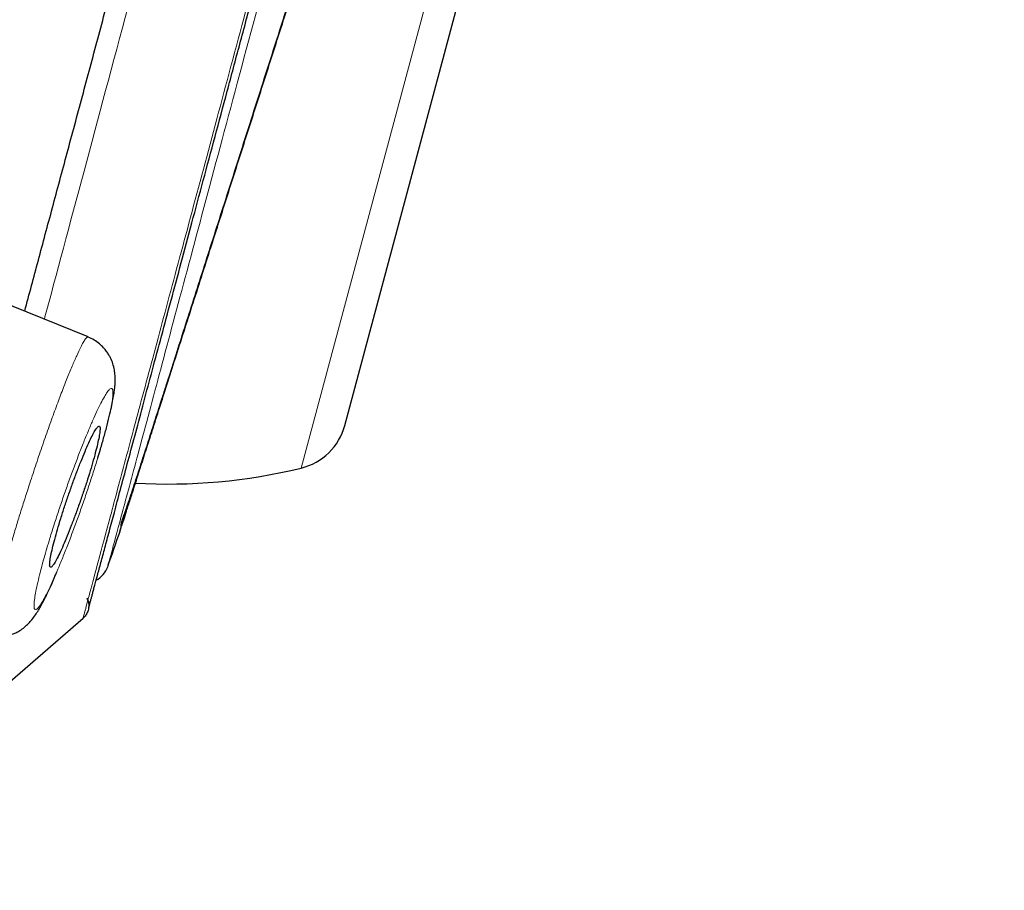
# Model space of a CAD drawing. Header units: millimetres. Extents: x 8 to 846, y 12 to 2113.
# Tile 499 of 515: x 822 to 834, y 1803 to 1813. Entities that reach past the tile are written whole.
import ezdxf

# ---------------------------------------------------------------- set-up
doc = ezdxf.new("R2010")
doc.units = ezdxf.units.MM

msp = doc.modelspace()

# ---------------------------------------------------------------- linework, layer by layer
at = {"color": 8, "linetype": 'Continuous', "lineweight": 0}
msp.add_line((827.841, 1815.236), (825.828, 1807.724), dxfattribs=at)
at = {"color": 7, "linetype": 'Continuous', "lineweight": 30}
for p, q in [((826.355, 1808.238), (828.04, 1814.527)), ((823.256, 1809.309), (821.947, 1809.839)), ((823.492, 1806.534), (823.505, 1806.583)), ((823.193, 1805.909), (821.322, 1804.282))]:
    msp.add_line(p, q, dxfattribs=at)
for centre, radius, start, end in [((825.658, 1808.425), 0.721, 283.6334, 345), ((824.213, 1814.385), 6.854, 266.7093, 283.6334), ((614.56, 1879.328), 221.25, 340.79114, 340.90775), ((823.208, 1806.632), 0.3, 298.5251, 340.7911)]:
    msp.add_arc(centre, radius, start, end, dxfattribs=at)
for points, knots in [([(806.523, 1781.597), (806.671, 1782.151), (806.969, 1783.26), (807.441, 1785.022), (807.932, 1786.854), (808.442, 1788.759), (808.97, 1790.73), (809.515, 1792.765), (810.076, 1794.859), (810.652, 1797.008), (811.242, 1799.21), (811.845, 1801.459), (812.46, 1803.753), (813.085, 1806.086), (813.719, 1808.454), (814.362, 1810.852), (815.012, 1813.277), (815.667, 1815.722), (816.327, 1818.185), (816.99, 1820.66), (817.655, 1823.142), (818.321, 1825.628), (818.987, 1828.113), (819.651, 1830.591), (820.312, 1833.058), (820.969, 1835.51), (821.621, 1837.942), (822.266, 1840.349), (822.903, 1842.727), (823.531, 1845.072), (824.149, 1847.379), (824.756, 1849.643), (825.35, 1851.861), (825.931, 1854.028), (826.497, 1856.141), (827.047, 1858.195), (827.581, 1860.187), (828.097, 1862.114), (828.595, 1863.97), (829.073, 1865.754), (829.53, 1867.459), (829.965, 1869.085), (830.379, 1870.628), (830.769, 1872.085), (831.136, 1873.455), (831.479, 1874.735), (831.797, 1875.922), (832.09, 1877.013), (832.356, 1878.006), (832.595, 1878.898), (832.807, 1879.689), (832.991, 1880.377), (833.148, 1880.962), (833.276, 1881.442), (833.377, 1881.819), (833.448, 1882.083), (833.487, 1882.229), (833.493, 1882.249), (833.494, 1882.254)], [0, 0, 0, 0, 0.018042, 0.036084, 0.054125, 0.072166, 0.090206, 0.108247, 0.126288, 0.144329, 0.162369, 0.180411, 0.198454, 0.216495, 0.234536, 0.252576, 0.270617, 0.288657, 0.306697, 0.324738, 0.342779, 0.360821, 0.378863, 0.396905, 0.414946, 0.432988, 0.451029, 0.46907, 0.487111, 0.505152, 0.523194, 0.541236, 0.559277, 0.577318, 0.595359, 0.6134, 0.631441, 0.649482, 0.667522, 0.685564, 0.703605, 0.721646, 0.739687, 0.757729, 0.775771, 0.793813, 0.811856, 0.829898, 0.847941, 0.865983, 0.884024, 0.902063, 0.920103, 0.938143, 0.956182, 0.974222, 0.992264, 1, 1, 1, 1]), ([(834.323, 1879.997), (834.321, 1879.991), (834.318, 1879.981), (834.295, 1879.894), (834.259, 1879.756), (834.207, 1879.561), (834.14, 1879.311), (834.059, 1879.007), (833.966, 1878.659), (833.862, 1878.274), (833.75, 1877.858), (833.627, 1877.398), (833.492, 1876.896), (833.346, 1876.351), (833.183, 1875.743), (833.002, 1875.068), (832.802, 1874.322), (832.589, 1873.528), (832.364, 1872.687), (832.126, 1871.799), (831.875, 1870.862), (831.618, 1869.906), (831.358, 1868.935), (831.096, 1867.956), (830.824, 1866.942), (830.544, 1865.894), (830.253, 1864.811), (829.945, 1863.661), (829.619, 1862.443), (829.274, 1861.154), (828.919, 1859.829), (828.555, 1858.469), (828.182, 1857.073), (827.798, 1855.639), (827.415, 1854.212), (827.036, 1852.798), (826.663, 1851.406), (826.284, 1849.994), (825.9, 1848.564), (825.512, 1847.115), (825.107, 1845.604), (824.686, 1844.032), (824.248, 1842.398), (823.806, 1840.745), (823.359, 1839.075), (822.907, 1837.387), (822.449, 1835.679), (822, 1834.004), (821.561, 1832.367), (821.135, 1830.775), (820.707, 1829.182), (820.28, 1827.587), (819.851, 1825.989), (819.41, 1824.343), (818.957, 1822.652), (818.492, 1820.915), (818.028, 1819.181), (817.564, 1817.448), (817.101, 1815.717), (816.638, 1813.99), (816.191, 1812.32), (815.759, 1810.712), (815.345, 1809.167), (814.935, 1807.638), (814.529, 1806.125), (814.128, 1804.628), (813.719, 1803.102), (813.303, 1801.549), (812.881, 1799.973), (812.465, 1798.42), (812.055, 1796.89), (811.651, 1795.381), (811.255, 1793.901), (810.877, 1792.492), (810.52, 1791.158), (810.18, 1789.893), (809.849, 1788.658), (809.526, 1787.454), (809.211, 1786.279), (808.895, 1785.101), (808.58, 1783.923), (808.266, 1782.75), (807.963, 1781.617), (807.67, 1780.524), (807.388, 1779.47), (807.118, 1778.46), (806.867, 1777.524), (806.635, 1776.661), (806.421, 1775.864), (806.219, 1775.109), (806.027, 1774.395), (805.847, 1773.722), (805.673, 1773.071), (805.506, 1772.447), (805.347, 1771.856), (805.203, 1771.317), (805.073, 1770.83), (804.956, 1770.395), (804.854, 1770.014), (804.769, 1769.696), (804.699, 1769.436), (804.644, 1769.23), (804.601, 1769.069), (804.57, 1768.955), (804.552, 1768.888), (804.55, 1768.879), (804.549, 1768.875)], [0, 0, 0, 0, 0.010049, 0.020092, 0.030139, 0.040198, 0.050281, 0.060395, 0.070493, 0.079701, 0.088876, 0.098025, 0.107154, 0.116271, 0.125383, 0.135467, 0.145515, 0.155536, 0.165541, 0.175538, 0.185536, 0.195595, 0.204811, 0.214007, 0.223192, 0.232373, 0.241556, 0.25075, 0.260749, 0.270734, 0.280716, 0.290705, 0.300709, 0.310738, 0.320848, 0.330098, 0.339316, 0.34851, 0.357688, 0.366857, 0.376027, 0.385997, 0.395957, 0.405919, 0.415892, 0.425888, 0.435918, 0.446015, 0.455251, 0.464458, 0.473647, 0.482824, 0.491999, 0.501182, 0.511156, 0.521127, 0.531108, 0.541108, 0.55114, 0.561215, 0.5713, 0.580505, 0.589683, 0.598841, 0.607987, 0.617131, 0.62628, 0.636271, 0.646263, 0.656267, 0.666292, 0.676349, 0.686449, 0.696503, 0.705673, 0.714826, 0.723968, 0.733107, 0.742251, 0.751406, 0.761395, 0.771392, 0.781406, 0.791447, 0.801525, 0.811649, 0.821711, 0.830884, 0.84004, 0.849185, 0.858328, 0.867474, 0.876632, 0.886667, 0.896688, 0.906703, 0.916722, 0.926755, 0.936809, 0.946838, 0.956005, 0.965164, 0.974323, 0.983488, 0.992666, 1, 1, 1, 1]), ([(823.261, 1806.031), (823.261, 1806.031), (823.261, 1806.03), (823.262, 1806.033), (823.263, 1806.039), (823.265, 1806.047), (823.267, 1806.055), (823.272, 1806.07), (823.278, 1806.095), (823.288, 1806.132), (823.299, 1806.171), (823.31, 1806.213), (823.322, 1806.259), (823.342, 1806.333), (823.371, 1806.442), (823.414, 1806.601), (823.463, 1806.782), (823.517, 1806.987), (823.581, 1807.224), (823.654, 1807.498), (823.738, 1807.811), (823.828, 1808.15), (823.926, 1808.516), (824.03, 1808.904), (824.14, 1809.315), (824.256, 1809.747), (824.379, 1810.203), (824.508, 1810.686), (824.644, 1811.193), (824.787, 1811.724), (824.934, 1812.274), (825.087, 1812.842), (825.243, 1813.425), (825.403, 1814.021), (825.566, 1814.629), (825.732, 1815.251), (825.903, 1815.891), (826.078, 1816.546), (826.257, 1817.215), (826.438, 1817.892), (826.621, 1818.577), (826.806, 1819.267), (826.992, 1819.959), (827.178, 1820.652), (827.365, 1821.348), (827.553, 1822.048), (827.741, 1822.752), (827.93, 1823.459), (828.119, 1824.164), (828.307, 1824.866), (828.493, 1825.56), (828.676, 1826.243), (828.856, 1826.914), (829.034, 1827.577), (829.21, 1828.233), (829.384, 1828.881), (829.556, 1829.521), (829.724, 1830.147), (829.888, 1830.759), (830.046, 1831.351), (830.199, 1831.923), (830.347, 1832.473), (830.489, 1833.005), (830.627, 1833.519), (830.76, 1834.015), (830.887, 1834.492), (831.009, 1834.947), (831.124, 1835.378), (831.232, 1835.78), (831.332, 1836.154), (831.425, 1836.499), (831.51, 1836.819), (831.587, 1837.103), (831.654, 1837.355), (831.713, 1837.575), (831.765, 1837.772), (831.812, 1837.945), (831.847, 1838.075), (831.873, 1838.174), (831.893, 1838.249), (831.911, 1838.315), (831.926, 1838.372), (831.938, 1838.416), (831.944, 1838.436), (831.941, 1838.432), (831.941, 1838.432)], [0, 0, 0, 0, 0.000022, 0.002957, 0.006172, 0.009322, 0.0124, 0.015407, 0.023304, 0.030652, 0.036746, 0.042429, 0.047977, 0.053461, 0.066505, 0.07924, 0.091921, 0.104613, 0.117335, 0.131621, 0.145917, 0.160209, 0.174462, 0.188657, 0.202596, 0.216552, 0.23054, 0.244587, 0.258899, 0.273165, 0.287408, 0.301642, 0.315871, 0.329846, 0.343831, 0.35783, 0.371852, 0.386126, 0.400358, 0.414564, 0.42877, 0.443001, 0.457024, 0.471067, 0.485106, 0.499102, 0.513306, 0.527534, 0.541781, 0.556037, 0.570297, 0.584304, 0.598306, 0.6123, 0.626281, 0.640499, 0.654734, 0.668984, 0.683241, 0.6975, 0.711505, 0.725507, 0.739497, 0.75347, 0.767682, 0.781942, 0.796237, 0.810536, 0.8248, 0.838759, 0.852708, 0.86666, 0.880632, 0.893372, 0.906135, 0.918892, 0.93164, 0.944371, 0.952352, 0.96069, 0.969471, 0.978707, 0.988374, 0.998102, 1, 1, 1, 1]), ([(823.639, 1806.959), (823.64, 1806.962), (823.642, 1806.968), (823.658, 1807.017), (823.683, 1807.095), (823.718, 1807.203), (823.761, 1807.339), (823.814, 1807.503), (823.875, 1807.694), (823.944, 1807.91), (824.021, 1808.151), (824.105, 1808.414), (824.197, 1808.701), (824.295, 1809.008), (824.399, 1809.334), (824.509, 1809.676), (824.623, 1810.032), (824.74, 1810.399), (824.861, 1810.776), (824.983, 1811.159), (825.107, 1811.546), (825.231, 1811.934), (825.355, 1812.323), (825.479, 1812.709), (825.601, 1813.092), (825.722, 1813.468), (825.839, 1813.834), (825.953, 1814.19), (826.062, 1814.533), (826.167, 1814.86), (826.266, 1815.169), (826.358, 1815.458), (826.443, 1815.724), (826.521, 1815.966), (826.59, 1816.183), (826.651, 1816.374), (826.704, 1816.538), (826.747, 1816.673), (826.781, 1816.78), (826.806, 1816.857), (826.821, 1816.906), (826.823, 1816.912), (826.824, 1816.915)], [0, 0, 0, 0, 0.025051, 0.050193, 0.075344, 0.100315, 0.125386, 0.150375, 0.175282, 0.200297, 0.225218, 0.25004, 0.274836, 0.29981, 0.32489, 0.349845, 0.374924, 0.399993, 0.424951, 0.45003, 0.474998, 0.4998, 0.52461, 0.549534, 0.574552, 0.599459, 0.624462, 0.649525, 0.674497, 0.699644, 0.724771, 0.749808, 0.774848, 0.799952, 0.825066, 0.85001, 0.875039, 0.900035, 0.924957, 0.95002, 0.97504, 1, 1, 1, 1]), ([(823.657, 1807.075), (823.658, 1807.075), (823.659, 1807.074), (823.67, 1807.101), (823.686, 1807.146), (823.708, 1807.209), (823.736, 1807.291), (823.77, 1807.392), (823.81, 1807.514), (823.852, 1807.642), (823.895, 1807.774), (823.937, 1807.905), (823.979, 1808.034), (824.019, 1808.158), (824.058, 1808.282), (824.099, 1808.409), (824.141, 1808.542), (824.186, 1808.681), (824.248, 1808.875), (824.33, 1809.131), (824.435, 1809.459), (824.545, 1809.805), (824.661, 1810.165), (824.779, 1810.536), (824.901, 1810.916), (825.024, 1811.302), (825.149, 1811.692), (825.274, 1812.083), (825.399, 1812.473), (825.523, 1812.86), (825.644, 1813.239), (825.762, 1813.607), (825.874, 1813.956), (825.978, 1814.283), (826.06, 1814.539), (826.122, 1814.732), (826.166, 1814.871), (826.211, 1815.011), (826.258, 1815.159), (826.31, 1815.32), (826.364, 1815.491), (826.42, 1815.668), (826.473, 1815.836), (826.522, 1815.991), (826.567, 1816.133), (826.61, 1816.269), (826.65, 1816.398), (826.687, 1816.516), (826.719, 1816.619), (826.745, 1816.706), (826.764, 1816.771), (826.775, 1816.811), (826.775, 1816.814), (826.775, 1816.815)], [0, 0, 0, 0, 0.014914, 0.036299, 0.056722, 0.076191, 0.094711, 0.116529, 0.136869, 0.15573, 0.173111, 0.189011, 0.20343, 0.216368, 0.22848, 0.240667, 0.252936, 0.265285, 0.277715, 0.302821, 0.328261, 0.353985, 0.379749, 0.405508, 0.431248, 0.456962, 0.482647, 0.50831, 0.533957, 0.559603, 0.58526, 0.610742, 0.635476, 0.65942, 0.682577, 0.693864, 0.704955, 0.716078, 0.728619, 0.742821, 0.75869, 0.776166, 0.795228, 0.81162, 0.829024, 0.847441, 0.866872, 0.887316, 0.908776, 0.931256, 0.954764, 0.979314, 1, 1, 1, 1]), ([(822.489, 1809.62), (822.516, 1809.722), (822.596, 1810.021), (822.737, 1810.546), (822.911, 1811.193), (823.092, 1811.866), (823.277, 1812.555), (823.465, 1813.258), (823.657, 1813.974), (823.849, 1814.689), (823.979, 1815.172), (824.041, 1815.406)], [0, 0, 0, 0, 0.061246, 0.179852, 0.298954, 0.418794, 0.538649, 0.655698, 0.772796, 0.890153, 1, 1, 1, 1]), ([(823.371, 1807.849), (823.382, 1807.883), (823.409, 1807.97), (823.447, 1808.103), (823.486, 1808.247), (823.518, 1808.374), (823.542, 1808.483), (823.559, 1808.57), (823.571, 1808.642), (823.578, 1808.701), (823.581, 1808.747), (823.583, 1808.794), (823.581, 1808.847), (823.573, 1808.911), (823.556, 1808.982), (823.531, 1809.044), (823.504, 1809.095), (823.476, 1809.136), (823.439, 1809.181), (823.39, 1809.228), (823.329, 1809.273), (823.28, 1809.295), (823.255, 1809.307)], [0, 0, 0, 0, 0.055253, 0.138451, 0.224363, 0.313276, 0.386816, 0.459153, 0.522323, 0.576146, 0.620857, 0.648411, 0.683549, 0.727232, 0.773269, 0.817261, 0.838735, 0.862862, 0.891453, 0.924251, 0.960709, 1, 1, 1, 1]), ([(822.79, 1806.552), (822.791, 1806.545), (822.792, 1806.532), (822.8, 1806.523), (822.815, 1806.529), (822.839, 1806.56), (822.872, 1806.616), (822.91, 1806.692), (822.954, 1806.789), (823.001, 1806.902), (823.051, 1807.028), (823.102, 1807.164), (823.153, 1807.305), (823.203, 1807.449), (823.249, 1807.59), (823.291, 1807.726), (823.327, 1807.852), (823.357, 1807.965), (823.379, 1808.061), (823.394, 1808.139), (823.4, 1808.194), (823.397, 1808.227), (823.385, 1808.235), (823.366, 1808.219), (823.338, 1808.178), (823.303, 1808.115), (823.263, 1808.03), (823.218, 1807.927), (823.169, 1807.809), (823.118, 1807.679), (823.067, 1807.54), (823.017, 1807.397), (822.968, 1807.254), (822.924, 1807.114), (822.884, 1806.982), (822.85, 1806.861), (822.823, 1806.754), (822.803, 1806.664), (822.791, 1806.594), (822.791, 1806.566), (822.79, 1806.552)], [0, 0, 0, 0, 0.017099, 0.034199, 0.061285, 0.088371, 0.115455, 0.14254, 0.169518, 0.196495, 0.22331, 0.250125, 0.276792, 0.303459, 0.330055, 0.356651, 0.383286, 0.409921, 0.436687, 0.463453, 0.490387, 0.517321, 0.544384, 0.571449, 0.598546, 0.625643, 0.652663, 0.679683, 0.706552, 0.733419, 0.760127, 0.786833, 0.813441, 0.840047, 0.866658, 0.893269, 0.919954, 0.946639, 0.973319, 1, 1, 1, 1]), ([(823.639, 1806.959), (823.645, 1806.977), (823.656, 1807.014), (823.656, 1807.053), (823.656, 1807.073)], [0, 0, 0, 0, 0.484771, 1, 1, 1, 1]), ([(822.08, 1805.687), (822.102, 1805.685), (822.143, 1805.68), (822.219, 1805.684), (822.284, 1805.697), (822.342, 1805.717), (822.385, 1805.736), (822.434, 1805.764), (822.488, 1805.803), (822.537, 1805.848), (822.58, 1805.898), (822.618, 1805.949), (822.655, 1806.008), (822.689, 1806.067), (822.723, 1806.132), (822.763, 1806.212), (822.808, 1806.31), (822.845, 1806.396), (822.87, 1806.456), (822.876, 1806.471)], [0, 0, 0, 0, 0.039812, 0.0761041, 0.1359568, 0.1599325, 0.1901962, 0.2296087, 0.2779079, 0.3286703, 0.3792666, 0.45459, 0.5253919, 0.5956315, 0.6779159, 0.7626497, 0.8586652, 0.9662692, 1, 1, 1, 1]), ([(823.238, 1806.157), (823.245, 1806.141), (823.261, 1806.106), (823.265, 1806.048), (823.253, 1805.993), (823.228, 1805.946), (823.205, 1805.922), (823.194, 1805.911)], [0, 0, 0, 0, 0.198758, 0.419429, 0.630768, 0.82561, 1, 1, 1, 1])]:
    msp.add_open_spline(points, degree=3, knots=knots, dxfattribs=at)
at = {"color": 8, "linetype": 'Continuous', "lineweight": 0}
for points, knots in [([(823.193, 1805.909), (823.197, 1805.925), (823.205, 1805.955), (823.271, 1806.198), (823.374, 1806.583), (823.518, 1807.121), (823.701, 1807.806), (823.921, 1808.629), (824.178, 1809.585), (824.467, 1810.662), (824.785, 1811.851), (825.131, 1813.14), (825.499, 1814.515), (825.887, 1815.964), (826.292, 1817.476), (826.71, 1819.036), (827.138, 1820.63), (827.569, 1822.242), (828.001, 1823.852), (828.427, 1825.443), (828.845, 1827.003), (829.251, 1828.518), (829.641, 1829.973), (830.01, 1831.351), (830.356, 1832.64), (830.674, 1833.828), (830.962, 1834.906), (831.218, 1835.863), (831.44, 1836.688), (831.624, 1837.374), (831.768, 1837.915), (831.872, 1838.301), (831.938, 1838.547), (831.946, 1838.578), (831.95, 1838.593)], [0, 0, 0, 0, 0.0310639, 0.062067, 0.0933557, 0.1247041, 0.1558105, 0.1870197, 0.2183995, 0.2496273, 0.2807871, 0.3120592, 0.343336, 0.3745151, 0.4057057, 0.4370308, 0.468425, 0.499833, 0.5311921, 0.5624933, 0.5937711, 0.6250549, 0.6563604, 0.6876635, 0.7189157, 0.7500585, 0.7812448, 0.8126208, 0.8438771, 0.8749653, 0.9062748, 0.9376278, 0.9687729, 1, 1, 1, 1]), ([(831.897, 1837.903), (831.89, 1837.878), (831.877, 1837.828), (831.766, 1837.415), (831.59, 1836.756), (831.347, 1835.852), (831.041, 1834.709), (830.678, 1833.354), (830.265, 1831.812), (829.806, 1830.096), (829.308, 1828.236), (828.784, 1826.282), (828.244, 1824.269), (827.698, 1822.233), (827.153, 1820.197), (826.614, 1818.183), (826.091, 1816.226), (825.591, 1814.365), (825.13, 1812.648), (824.717, 1811.107), (824.355, 1809.755), (824.05, 1808.614), (823.806, 1807.703), (823.626, 1807.033), (823.512, 1806.61), (823.499, 1806.559), (823.492, 1806.534)], [0, 0, 0, 0, 0.041665, 0.08298, 0.124657, 0.166493, 0.207975, 0.249828, 0.291276, 0.332752, 0.374982, 0.417062, 0.458412, 0.49976, 0.541061, 0.582414, 0.624548, 0.666735, 0.708203, 0.749679, 0.791159, 0.832559, 0.874599, 0.916735, 0.958292, 1, 1, 1, 1]), ([(824.293, 1815.371), (824.116, 1814.712), (823.745, 1813.325), (823.234, 1811.421), (822.886, 1810.12), (822.736, 1809.561), (822.726, 1809.524)], [0, 0, 0, 0, 0.304297, 0.640961, 0.976304, 1, 1, 1, 1]), ([(822.55, 1807.54), (822.576, 1807.619), (822.627, 1807.776), (822.706, 1808.008), (822.784, 1808.23), (822.86, 1808.439), (822.932, 1808.632), (822.999, 1808.805), (823.062, 1808.957), (823.118, 1809.086), (823.162, 1809.179), (823.196, 1809.243), (823.222, 1809.284), (823.241, 1809.304), (823.252, 1809.312), (823.255, 1809.306), (823.255, 1809.306)], [0, 0, 0, 0, 0.0832435, 0.166386, 0.2492402, 0.3316481, 0.4139702, 0.496877, 0.5801953, 0.6636292, 0.7468645, 0.8090316, 0.8709698, 0.9330891, 0.9954618, 1, 1, 1, 1]), ([(822.962, 1807.395), (822.942, 1807.336), (822.902, 1807.22), (822.845, 1807.046), (822.797, 1806.891), (822.756, 1806.756), (822.723, 1806.641), (822.693, 1806.533), (822.665, 1806.422), (822.639, 1806.313), (822.618, 1806.211), (822.605, 1806.129), (822.6, 1806.066), (822.603, 1806.026), (822.615, 1806.01), (822.635, 1806.017), (822.662, 1806.047), (822.696, 1806.098), (822.736, 1806.17), (822.782, 1806.261), (822.833, 1806.372), (822.889, 1806.499), (822.947, 1806.642), (823.009, 1806.797), (823.071, 1806.961), (823.134, 1807.131), (823.195, 1807.305), (823.254, 1807.48), (823.311, 1807.654), (823.359, 1807.809), (823.4, 1807.945), (823.433, 1808.06), (823.463, 1808.168), (823.491, 1808.278), (823.517, 1808.387), (823.538, 1808.489), (823.551, 1808.572), (823.556, 1808.634), (823.553, 1808.674), (823.541, 1808.69), (823.522, 1808.684), (823.495, 1808.655), (823.461, 1808.603), (823.421, 1808.531), (823.374, 1808.439), (823.323, 1808.329), (823.268, 1808.201), (823.209, 1808.059), (823.148, 1807.903), (823.085, 1807.739), (823.022, 1807.568), (822.982, 1807.453), (822.962, 1807.395)], [0, 0, 0, 0, 0.020821, 0.041582, 0.06264, 0.078443, 0.094018, 0.109523, 0.125117, 0.145819, 0.166526, 0.187598, 0.208613, 0.229288, 0.249997, 0.270666, 0.291646, 0.312449, 0.333567, 0.354265, 0.37491, 0.395725, 0.416444, 0.437415, 0.458448, 0.479159, 0.499918, 0.520746, 0.541507, 0.562564, 0.578454, 0.594061, 0.609543, 0.625063, 0.645835, 0.666548, 0.687556, 0.70852, 0.729212, 0.750004, 0.770692, 0.791398, 0.812472, 0.833502, 0.854183, 0.874884, 0.895566, 0.916549, 0.93735, 0.958554, 0.979312, 1, 1, 1, 1]), ([(822.08, 1805.689), (822.08, 1805.688), (822.072, 1805.685), (822.067, 1805.707), (822.066, 1805.756), (822.076, 1805.831), (822.091, 1805.918), (822.111, 1806.012), (822.136, 1806.121), (822.17, 1806.258), (822.214, 1806.425), (822.27, 1806.626), (822.327, 1806.823), (822.383, 1807.011), (822.436, 1807.185), (822.492, 1807.362), (822.531, 1807.48), (822.55, 1807.54)], [0, 0, 0, 0, 0.009531, 0.0922422, 0.1750379, 0.2575993, 0.3192341, 0.3806106, 0.4421158, 0.503832, 0.5863696, 0.6690889, 0.7518396, 0.8138909, 0.8759226, 0.9379458, 1, 1, 1, 1])]:
    msp.add_open_spline(points, degree=3, knots=knots, dxfattribs=at)

doc.saveas('drawing.dxf')
